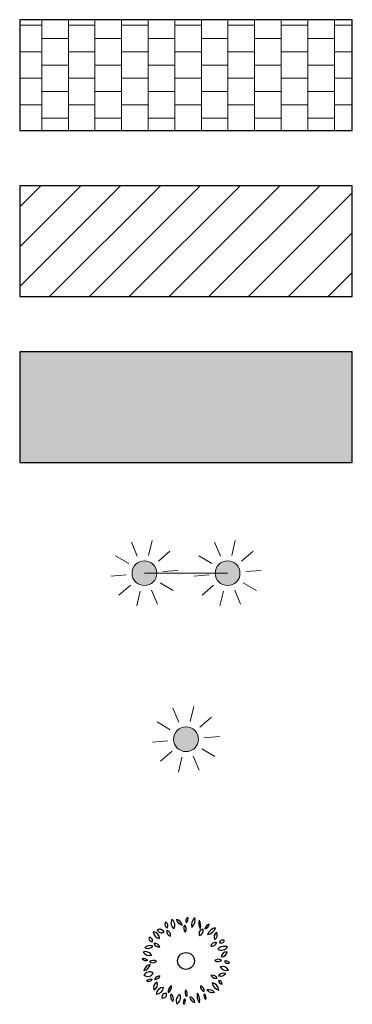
# Model space of a CAD drawing. Header units: metres. Extents: x 196651 to 397723, y 354703 to 710691.
# Tile 280 of 322: x 198859.9 to 198867.4, y 355681.44 to 355703.67. Entities that reach past the tile are written whole.
import ezdxf

# ---------------------------------------------------------------- set-up
doc = ezdxf.new("R2010")
doc.units = ezdxf.units.M
doc.header["$MEASUREMENT"] = 0
for name, color, linetype in [('N-WE-GR-BOOM', 96, 'Continuous'), ('N_PS_ALG_arceringen', 7, 'Continuous'), ('P_NS_ALG_arcering', 5, 'Continuous')]:
    doc.layers.add(name, color=color, linetype=linetype)
for name, color, linetype, lineweight in [('N-WE-IE-MEUBILAIR_WEGMEUBILAIR_LICHTMAST_PRESENTATIE-S', 7, 'Continuous', 5), ('N-WE-VH-VERHARDING_HERSTRATEN-A', 252, 'Continuous', 5), ('N-WE-VH-VERHARDING_TEGEL-300X300X45-A', 252, 'Continuous', 18)]:
    doc.layers.add(name, color=color, linetype=linetype, lineweight=lineweight)
doc.styles.add('ATT', font='romans.shx')

# ---------------------------------------------------------------- blocks, each defined once
blk = doc.blocks.new('LICHTMAST_PRESENTATIE')
at = {"layer": 'N-WE-IE-MEUBILAIR_WEGMEUBILAIR_LICHTMAST_PRESENTATIE-S', "linetype": 'ByBlock', "transparency": 33554687}
h = blk.add_hatch(color=50, dxfattribs=at)
edge = h.paths.add_edge_path()
edge.add_arc((0, 0), 0.28, 0, 360)
at = {"layer": 'N-WE-IE-MEUBILAIR_WEGMEUBILAIR_LICHTMAST_PRESENTATIE-S', "color": 7, "linetype": 'Continuous', "transparency": 33554687}
for p, q in [((-0.161, 0.382), (-0.295, 0.7)), ((0.095, 0.403), (0.173, 0.74)), ((0.314, 0.271), (0.575, 0.496)), ((-0.354, 0.215), (-0.65, 0.393)), ((0.413, 0.035), (0.757, 0.064)), ((-0.413, -0.035), (-0.757, -0.064)), ((0.354, -0.215), (0.65, -0.393)), ((-0.314, -0.271), (-0.575, -0.496)), ((-0.095, -0.403), (-0.173, -0.74)), ((0.161, -0.382), (0.295, -0.7))]:
    blk.add_line(p, q, dxfattribs=at)
blk.add_circle((0, 0), 0.28, dxfattribs=at)
blk = doc.blocks.new('12PPLT06')
at = {"color": 0, "linetype": 'ByBlock'}
for centre, radius, start, end in [((-0.086, 0.428), 0.0835, 149.4737, 231.7586), ((-0.21, 0.405), 0.0835, 329.4737, 51.7586), ((-0.123, 0.388), 0.0817, 12.306, 79.6849), ((-0.029, 0.486), 0.0817, 192.306, 259.6849), ((0.05, 0.45), 0.0524, 125.4093, 202.7101), ((-0.029, 0.473), 0.0524, 305.4093, 22.7101), ((0.177, 0.407), 0.114, 133.8117, 194.3077), ((-0.012, 0.461), 0.114, 313.8117, 14.3077), ((0.257, 0.429), 0.114, 163.4642, 212.7906), ((0.052, 0.4), 0.114, 343.4642, 32.7906), ((-0.298, 0.299), 0.0582, 25.4537, 116.6852), ((-0.272, 0.376), 0.0582, 205.4537, 296.6852), ((-0.192, 0.414), 0.0451, 146.8151, 244.0193), ((-0.25, 0.399), 0.0451, 326.8151, 64.0193), ((-0.162, 0.334), 0.0557, 168.8066, 257.6391), ((-0.228, 0.29), 0.0557, 348.8066, 77.6391), ((0.041, 0.368), 0.0664, 145.5248, 220.8327), ((-0.064, 0.362), 0.0664, 325.5248, 40.8327), ((0.204, 0.305), 0.0573, 103.8914, 198.9039), ((0.136, 0.342), 0.0573, 283.8914, 18.9039), ((0.197, 0.428), 0.0672, 284.1004, 348.465), ((0.279, 0.349), 0.0672, 104.1004, 168.465), ((0.223, 0.413), 0.118, 280.3005, 340.4476), ((0.355, 0.258), 0.118, 100.3005, 160.4476), ((-0.381, 0.255), 0.0369, 163.4933, 274.4697), ((-0.414, 0.229), 0.0369, 343.4933, 94.4697), ((-0.379, 0.248), 0.0818, 3.3189, 83.1904), ((-0.288, 0.334), 0.0818, 183.3189, 263.1904), ((0.38, 0.27), 0.064, 122.5817, 207.18), ((0.289, 0.295), 0.064, 302.5817, 27.18), ((0.413, 0.191), 0.0446, 59.9815, 155.6676), ((0.395, 0.248), 0.0446, 239.9815, 335.6676), ((-0.403, 0.088), 0.0847, 69.7201, 135.6489), ((-0.434, 0.226), 0.0847, 249.7201, 315.6489), ((-0.353, 0.134), 0.0631, 22.5723, 98.3335), ((-0.304, 0.22), 0.0631, 202.5723, 278.3335), ((0.283, 0.231), 0.0663, 266.0282, 341.3698), ((0.341, 0.144), 0.0663, 86.0282, 161.3698), ((0.43, 0.073), 0.0919, 64.7353, 140.5781), ((0.398, 0.214), 0.0919, 244.7353, 320.5781), ((-0.475, -0.037), 0.063, 44.2576, 108.5927), ((-0.45, 0.067), 0.063, 224.2577, 288.5927), ((-0.456, 0.025), 0.08, 30.9482, 110.5784), ((-0.415, 0.141), 0.08, 210.9482, 290.5784), ((-0.368, -0.065), 0.0699, 60.5095, 129.292), ((0.366, -0.046), 0.065, 58.8748, 131.2135), ((0.357, 0.058), 0.065, 238.8748, 311.2135), ((0.397, 0.111), 0.0659, 270.2529, 353.5221), ((0.463, 0.038), 0.0659, 90.2529, 173.5221), ((-0.386, -0.131), 0.0923, 100.8762, 165.4479), ((-0.492, -0.017), 0.0923, 280.8762, 345.4479), ((-0.378, 0.05), 0.0699, 240.5095, 309.292), ((0.407, -0.143), 0.0814, 29.1952, 106.7189), ((0.455, -0.025), 0.0814, 209.1952, 286.7189), ((0.45, -0.045), 0.0446, 28.1981, 112.1918), ((0.473, 0.017), 0.0446, 208.1981, 292.1918), ((-0.411, -0.196), 0.0728, 54.9745, 151.3792), ((-0.433, -0.102), 0.0728, 234.9745, 331.3792), ((-0.399, -0.266), 0.0584, 71.8192, 140.0818), ((-0.425, -0.173), 0.0584, 251.8192, 320.0818), ((-0.296, -0.233), 0.0625, 87.1724, 157.2365), ((-0.351, -0.146), 0.0625, 267.1724, 337.2365), ((0.296, -0.226), 0.0644, 28.8072, 103.9199), ((0.337, -0.133), 0.0644, 208.8072, 283.9199), ((0.425, -0.213), 0.0753, 71.3712, 141.7535), ((0.39, -0.095), 0.0753, 251.3712, 321.7535), ((0.41, -0.22), 0.0422, 179.2557, 267.6287), ((0.366, -0.262), 0.0422, 359.2557, 87.6287), ((-0.301, -0.3), 0.065, 113.4753, 203.456), ((-0.386, -0.266), 0.065, 293.4753, 23.456), ((-0.25, -0.387), 0.0888, 91.6328, 172.0268), ((-0.34, -0.286), 0.0888, 271.6328, 352.0268), ((-0.121, -0.348), 0.0799, 122.8873, 186.7253), ((-0.244, -0.29), 0.0799, 302.8873, 6.7253), ((0.053, -0.36), 0.0628, 148.7877, 221.5977), ((-0.048, -0.37), 0.0628, 328.7877, 41.5977), ((0.222, -0.289), 0.0586, 173.65, 254.6514), ((0.148, -0.339), 0.0586, 353.65, 74.6514), ((0.258, -0.405), 0.0806, 38.6962, 106.2415), ((0.298, -0.277), 0.0806, 218.6962, 286.2415), ((0.392, -0.236), 0.0968, 186.5487, 256.8911), ((0.274, -0.341), 0.0968, 6.5487, 76.8911), ((-0.231, -0.408), 0.041, 76.5419, 193.4774), ((-0.261, -0.378), 0.041, 256.5419, 13.4774), ((-0.098, -0.398), 0.0759, 159.117, 230.3606), ((-0.218, -0.429), 0.0759, 339.117, 50.3606), ((-0.02, -0.454), 0.0906, 122.117, 201.7275), ((-0.152, -0.411), 0.0906, 302.117, 21.7275), ((0.021, -0.467), 0.0521, 129.7475, 206.0709), ((-0.059, -0.45), 0.0521, 309.7475, 26.0709), ((0.112, -0.398), 0.0705, 185.3196, 260.419), ((0.03, -0.474), 0.0705, 5.3196, 80.419), ((0.247, -0.395), 0.123, 165.2071, 218.3217), ((0.031, -0.44), 0.123, 345.2071, 38.3217), ((0.256, -0.394), 0.0536, 156.7754, 231.288), ((0.173, -0.415), 0.0536, 336.7754, 51.288)]:
    blk.add_arc(centre, radius, start, end, dxfattribs=at)
at = {"color": 0, "linetype": 'ByBlock', "style": 'ATT'}
for tag, p, flags in [('ITEM', (-0.911, -3.046), 3), ('ROOM_NUMBER', (-0.911, -4.379), 1)]:
    blk.add_attdef(tag, p, '', height=1, dxfattribs=dict(at, flags=flags))

msp = doc.modelspace()

# ---------------------------------------------------------------- hatches: boundary and pattern name
at = {"layer": 'N-WE-VH-VERHARDING_HERSTRATEN-A'}
h = msp.add_hatch(dxfattribs=at)
h.set_pattern_fill('ANSI31', color=256, scale=0.2)
h.set_pattern_definition([(45, (0, -15), (-0.4490128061, 0.4490128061), [])])
h.paths.add_polyline_path([(198867.404, 355699.924), (198864.904, 355699.924), (198862.404, 355699.924), (198859.904, 355699.924), (198859.904, 355697.424), (198867.404, 355697.424)])
at = {"layer": 'N-WE-VH-VERHARDING_TEGEL-300X300X45-A'}
h = msp.add_hatch(dxfattribs=at)
h.set_pattern_fill('AVH-TEGEL_300X300_HALFST', color=256, scale=2, pattern_type=2)
h.set_pattern_definition([(0, (0, -3.75), (0.6, 0.3), [0.6, -0.6]), (90, (0, -3.75), (-0.6, 4e-17), [])])
h.paths.add_polyline_path([(198867.404, 355703.674), (198864.904, 355703.674), (198862.404, 355703.674), (198859.904, 355703.674), (198859.904, 355701.174), (198867.404, 355701.174)])
at = {"layer": 'N_PS_ALG_arceringen', "true_color": 0x8dd176}
h = msp.add_hatch(color=73, dxfattribs=at)
h.dxf.hatch_style = 1
h.paths.add_polyline_path([(198867.404, 355693.674), (198867.404, 355696.174), (198864.904, 355696.174), (198862.404, 355696.174), (198859.904, 355696.174), (198859.904, 355693.674)])

# ---------------------------------------------------------------- linework, layer by layer
at = {"layer": 'N-WE-GR-BOOM'}
msp.add_circle((198863.654, 355682.417), 0.19, dxfattribs=at)
at = {"layer": 'N-WE-IE-MEUBILAIR_WEGMEUBILAIR_LICHTMAST_PRESENTATIE-S', "transparency": 33554687, "flags": 128}
msp.add_lwpolyline([(198864.591, 355691.174), (198862.716, 355691.174)], dxfattribs=at)
at = {"layer": 'P_NS_ALG_arcering', "color": 2}
for points in [[(198867.404, 355701.174), (198867.404, 355703.674), (198864.904, 355703.674), (198862.404, 355703.674), (198859.904, 355703.674), (198859.904, 355701.174)], [(198867.404, 355701.174), (198867.404, 355703.674), (198864.904, 355703.674), (198862.404, 355703.674), (198859.904, 355703.674), (198859.904, 355701.174)], [(198867.404, 355697.424), (198867.404, 355699.924), (198864.904, 355699.924), (198862.404, 355699.924), (198859.904, 355699.924), (198859.904, 355697.424)], [(198867.404, 355697.424), (198867.404, 355699.924), (198864.904, 355699.924), (198862.404, 355699.924), (198859.904, 355699.924), (198859.904, 355697.424)], [(198867.404, 355693.674), (198867.404, 355696.174), (198864.904, 355696.174), (198862.404, 355696.174), (198859.904, 355696.174), (198859.904, 355693.674)], [(198867.404, 355693.674), (198867.404, 355696.174), (198864.904, 355696.174), (198862.404, 355696.174), (198859.904, 355696.174), (198859.904, 355693.674)], [(198867.404, 355693.674), (198867.404, 355696.174), (198864.904, 355696.174), (198862.404, 355696.174), (198859.904, 355696.174), (198859.904, 355693.674)]]:
    msp.add_lwpolyline(points, close=True, dxfattribs=at)

# ---------------------------------------------------------------- block references
at = {"layer": 'N-WE-GR-BOOM', "xscale": 2, "yscale": 2, "zscale": 2}
msp.add_blockref('12PPLT06', (198863.654, 355682.417), dxfattribs=at)
at = {"layer": 'N-WE-IE-MEUBILAIR_WEGMEUBILAIR_LICHTMAST_PRESENTATIE-S', "transparency": 33554687}
for p in [(198862.716, 355691.174), (198864.591, 355691.174), (198863.654, 355687.424)]:
    msp.add_blockref('LICHTMAST_PRESENTATIE', p, dxfattribs=at)

doc.saveas('drawing.dxf')
